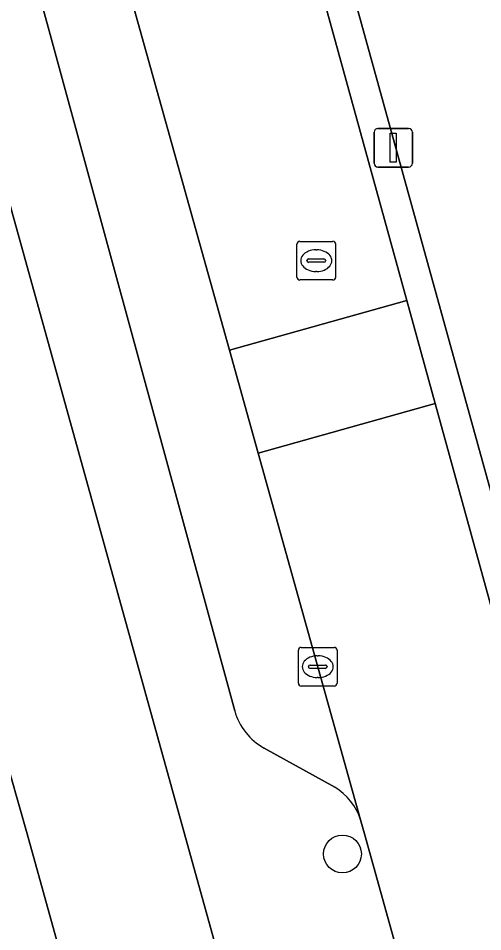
# Model space of a CAD drawing. Extents: x 159053 to 160042, y 380449 to 381423.
# Drawn here: x 159271.09 to 159283.11, y 380997.47 to 381021.1 of the extents above; entities that cross this region are included whole.
import ezdxf

# ---------------------------------------------------------------- set-up
doc = ezdxf.new("R2010")
doc.units = 0
for name, color, linetype in [('IMGEO_Boom', 7, 'Continuous'), ('IMGEO_Erf', 7, 'Continuous'), ('IMGEO_Groenvoorziening', 7, 'Continuous'), ('IMGEO_Kolk', 7, 'Continuous'), ('IMGEO_Lichtmast', 7, 'Continuous'), ('IMGEO_Pand', 7, 'Continuous'), ('IMGEO_Parkeervlak_open', 7, 'Continuous'), ('IMGEO_Rijbaan_lokaal_open', 7, 'Continuous'), ('IMGEO_Rioolput', 7, 'Continuous'), ('IMGEO_Voetpad_open', 7, 'Continuous')]:
    doc.layers.add(name, color=color, linetype=linetype)

msp = doc.modelspace()

# ---------------------------------------------------------------- linework, layer by layer
at = {"layer": 'IMGEO_Boom'}
msp.add_circle((159279.478, 380999.479), 0.489, dxfattribs=at)
at = {"layer": 'IMGEO_Erf'}
msp.add_lwpolyline([(159265.037, 381037.32), (159261.199, 381036.259), (159262.83, 381030.417), (159264.443, 381024.638), (159266.056, 381018.859), (159267.669, 381013.08), (159269.282, 381007.301), (159270.895, 381001.522), (159271.32, 381000), (159272.526, 380995.68), (159270.582, 380995.139), (159271.406, 380992.175), (159272.231, 380989.208), (159274.162, 380989.745), (159275.799, 380983.86), (159277.407, 380978.079), (159279.015, 380972.299), (159280.624, 380966.518), (159282.232, 380960.737), (159283.84, 380954.957), (159285.477, 380949.072), (159289.244, 380950.092), (159275.394, 381000)], close=True, dxfattribs=at)
at = {"layer": 'IMGEO_Groenvoorziening'}
msp.add_lwpolyline([(159276.999, 381038.54), (159275.255, 381038.031), (159284.91, 381003.085), (159288.287, 381004.007), (159278.621, 381038.988)], close=True, dxfattribs=at)
at = {"layer": 'IMGEO_Kolk'}
for p, q in [((159278.338, 381003.899), (159278.338, 381004.751)), ((159278.413, 381004.825), (159279.265, 381004.825)), ((159279.339, 381004.751), (159279.339, 381003.899)), ((159278.826, 381004.605), (159278.851, 381004.605)), ((159278.597, 381004.319), (159278.597, 381004.331)), ((159279.035, 381004.282), (159278.637, 381004.282)), ((159278.64, 381004.368), (159279.038, 381004.368)), ((159279.081, 381004.331), (159279.081, 381004.319)), ((159278.849, 381004.045), (159278.824, 381004.045)), ((159279.265, 381003.825), (159278.413, 381003.825))]:
    msp.add_line(p, q, dxfattribs=at)
for points in [[(159278.338, 381003.899), (159278.338, 381004.751)], [(159278.413, 381004.825), (159279.265, 381004.825)], [(159279.339, 381004.751), (159279.339, 381003.899)], [(159279.265, 381003.825), (159278.413, 381003.825)]]:
    msp.add_lwpolyline(points, dxfattribs=at)
for centre, radius, start, end in [((159278.415, 381004.749), 0.0765, 91.552, 178.448), ((159278.415, 381004.749), 0.0765, 91.552, 178.448), ((159279.263, 381004.749), 0.0765, 1.552, 88.448), ((159279.263, 381004.749), 0.0765, 1.552, 88.448), ((159278.637, 381004.328), 0.0403, 85.8775, 175.7526), ((159278.634, 381004.318), 0.0366, 178.938, 274.7102), ((159279.038, 381004.325), 0.043, 264.8664, 352.4533), ((159279.042, 381004.33), 0.0386, 1.7309, 96.639), ((159278.415, 381003.901), 0.0765, 181.552, 268.448), ((159278.415, 381003.901), 0.0765, 181.552, 268.448), ((159279.263, 381003.901), 0.0765, 271.552, 358.448), ((159279.263, 381003.901), 0.0765, 271.552, 358.448)]:
    msp.add_arc(centre, radius, start, end, dxfattribs=at)
for centre, major_axis, ratio, start_param, end_param in [((159278.825, 381004.325), (-0.387, 0.002), 0.722429, 4.712389, 7.853982), ((159278.85, 381004.325), (-0.39, 0.002), 0.717154, 1.570796, 4.712389)]:
    msp.add_ellipse(centre, major_axis=major_axis, ratio=ratio, start_param=start_param, end_param=end_param, dxfattribs=at)
at = {"layer": 'IMGEO_Lichtmast'}
for p, q in [((159280.296, 381017.353), (159280.296, 381018.153)), ((159280.296, 381018.153), (159280.296, 381017.353)), ((159280.396, 381018.253), (159281.186, 381018.253)), ((159281.186, 381018.253), (159280.396, 381018.253)), ((159281.286, 381018.153), (159281.286, 381017.353)), ((159281.286, 381017.353), (159281.286, 381018.153)), ((159281.186, 381017.253), (159280.396, 381017.253)), ((159280.396, 381017.253), (159281.186, 381017.253))]:
    msp.add_line(p, q, dxfattribs=at)
msp.add_lwpolyline([(159280.716, 381018.128), (159280.866, 381018.128), (159280.866, 381017.378), (159280.716, 381017.378), (159280.716, 381018.128)], dxfattribs=at)
for centre, start, end in [((159280.396, 381018.153), 90, 180), ((159280.396, 381018.153), 90, 180), ((159281.186, 381018.153), 0, 90), ((159281.186, 381018.153), 360, 90), ((159280.396, 381017.353), 180, 270), ((159280.396, 381017.353), 180, 270), ((159281.186, 381017.353), 270, 0), ((159281.186, 381017.353), 270, 0)]:
    msp.add_arc(centre, 0.1, start, end, dxfattribs=at)
at = {"layer": 'IMGEO_Pand'}
msp.add_lwpolyline([(159270.895, 381001.522), (159265.443, 381000), (159263.647, 380999.499), (159265.261, 380993.723), (159264.755, 380993.583), (159264.697, 380993.789), (159264.16, 380993.64), (159265.058, 380990.409), (159271.406, 380992.175), (159270.582, 380995.139), (159272.526, 380995.68), (159271.32, 381000)], close=True, dxfattribs=at)
at = {"layer": 'IMGEO_Parkeervlak_open'}
for points in [[(159279.948, 381000.36), (159277.298, 381009.854), (159276.555, 381012.513), (159272.365, 381027.525), (159269.262, 381038.169)], [(159268.264, 381034.054), (159276.691, 381003.185)], [(159277.457, 381002.216), (159279.278, 381001.208)]]:
    msp.add_lwpolyline(points, dxfattribs=at)
for centre, radius, start, end in [((159278.237, 381003.62), 1.606, 195.7038, 240.9494), ((159278.485, 380999.893), 1.535, 17.7054, 58.9187)]:
    msp.add_arc(centre, radius, start, end, dxfattribs=at)
at = {"layer": 'IMGEO_Rijbaan_lokaal_open'}
for points in [[(159274.521, 381037.826), (159273.493, 381041.555), (159268.697, 381040.137), (159269.204, 381038.366), (159269.262, 381038.169), (159272.365, 381027.525), (159276.555, 381012.513), (159281.141, 381013.801)], [(159281.141, 381013.801), (159276.555, 381012.513), (159277.298, 381009.854), (159281.874, 381011.139)], [(159279.948, 381000.36), (159280.048, 381000), (159283.051, 380989.219), (159283.575, 380987.338), (159287.197, 380974.398), (159291.694, 380975.682), (159288.716, 380986.309), (159281.874, 381011.139), (159277.298, 381009.854)]]:
    msp.add_lwpolyline(points, close=True, dxfattribs=at)
at = {"layer": 'IMGEO_Rioolput'}
for p, q in [((159278.376, 381015.331), (159279.228, 381015.331)), ((159278.301, 381014.405), (159278.301, 381015.257)), ((159278.789, 381015.111), (159278.814, 381015.111)), ((159279.302, 381015.257), (159279.302, 381014.405)), ((159278.603, 381014.874), (159279.001, 381014.874)), ((159278.56, 381014.825), (159278.56, 381014.837)), ((159278.998, 381014.788), (159278.6, 381014.788)), ((159279.044, 381014.837), (159279.044, 381014.825)), ((159278.812, 381014.551), (159278.787, 381014.551)), ((159279.228, 381014.331), (159278.376, 381014.331))]:
    msp.add_line(p, q, dxfattribs=at)
for points in [[(159278.376, 381015.331), (159279.228, 381015.331)], [(159278.301, 381014.405), (159278.301, 381015.257)], [(159279.302, 381015.257), (159279.302, 381014.405)], [(159279.228, 381014.331), (159278.376, 381014.331)]]:
    msp.add_lwpolyline(points, dxfattribs=at)
for centre, radius, start, end in [((159278.378, 381015.255), 0.0765, 91.552, 178.448), ((159278.378, 381015.255), 0.0765, 91.552, 178.448), ((159279.226, 381015.255), 0.0765, 1.552, 88.448), ((159279.226, 381015.255), 0.0765, 1.552, 88.448), ((159278.6, 381014.834), 0.0403, 85.8775, 175.7526), ((159279.005, 381014.836), 0.0386, 1.7309, 96.639), ((159278.597, 381014.824), 0.0366, 178.938, 274.7102), ((159279.001, 381014.831), 0.043, 264.8664, 352.4533), ((159278.378, 381014.407), 0.0765, 181.552, 268.448), ((159278.378, 381014.407), 0.0765, 181.552, 268.448), ((159279.226, 381014.407), 0.0765, 271.552, 358.448), ((159279.226, 381014.407), 0.0765, 271.552, 358.448)]:
    msp.add_arc(centre, radius, start, end, dxfattribs=at)
for centre, major_axis, ratio, start_param, end_param in [((159278.788, 381014.831), (-0.387, 0.002), 0.722429, 4.712389, 7.853982), ((159278.813, 381014.831), (-0.39, 0.002), 0.717154, 1.570796, 4.712389)]:
    msp.add_ellipse(centre, major_axis=major_axis, ratio=ratio, start_param=start_param, end_param=end_param, dxfattribs=at)
at = {"layer": 'IMGEO_Voetpad_open'}
for points in [[(159269.262, 381038.169), (159269.204, 381038.366), (159265.037, 381037.32), (159275.394, 381000), (159289.244, 380950.092)], [(159298.988, 380952.473), (159295.334, 380965.488), (159293.056, 380973.607), (159292.532, 380975.5), (159284.91, 381003.085), (159275.255, 381038.031), (159274.521, 381037.826), (159281.141, 381013.801), (159281.874, 381011.139), (159288.716, 380986.309), (159291.694, 380975.682), (159292.436, 380973.036), (159298.493, 380951.423)], [(159276.691, 381003.185), (159268.264, 381034.054)], [(159279.278, 381001.208), (159277.457, 381002.216)], [(159280.048, 381000), (159279.948, 381000.36)], [(159283.051, 380989.219), (159280.048, 381000)]]:
    msp.add_lwpolyline(points, dxfattribs=at)
for centre, radius, start, end in [((159278.237, 381003.62), 1.606, 195.7038, 240.9494), ((159278.485, 380999.893), 1.535, 17.7054, 58.9187)]:
    msp.add_arc(centre, radius, start, end, dxfattribs=at)

doc.saveas('drawing.dxf')
